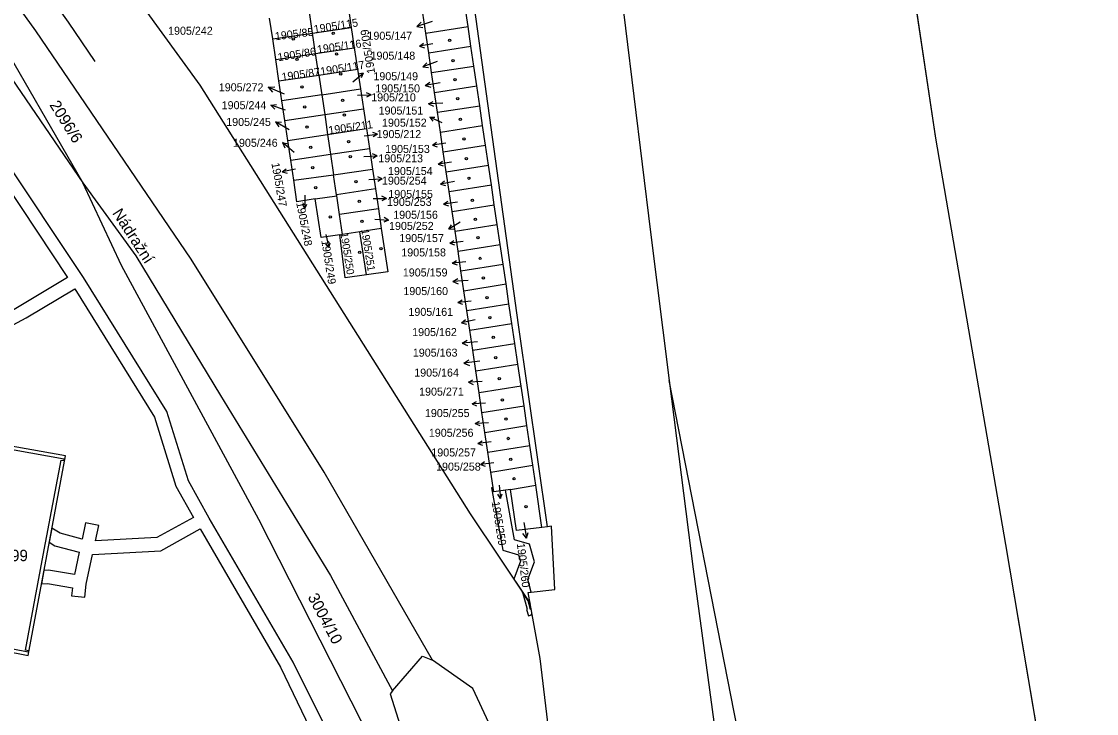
# Model space of a CAD drawing. Extents: x -756746 to -753363, y -1166406 to -1161727.
# Drawn here: x -755096.9 to -754935.8, y -1165233.9 to -1165130.2 of the extents above; entities that cross this region are included whole.
import ezdxf

# ---------------------------------------------------------------- set-up
doc = ezdxf.new("R2010")
doc.units = 0
for name, color, linetype in [('Hranice kat_území', 7, 'Continuous'), ('Hranice parcel', 7, 'Continuous'), ('Parcelní čísla', 7, 'Continuous'), ('Pop  PČ popisy', 7, 'Continuous'), ('Poz předměty', 7, 'Continuous'), ('Vnitřní kresba', 7, 'Continuous'), ('Věcná břemena k části', 7, 'Continuous'), ('Značky budov', 7, 'Continuous')]:
    doc.layers.add(name, color=color, linetype=linetype)

msp = doc.modelspace()

# ---------------------------------------------------------------- linework, layer by layer
at = {"layer": 'Hranice kat_území'}
msp.add_lwpolyline([(-754935.8, -1165289.03), (-754949.37, -1165208.56), (-754957, -1165164.49), (-754959.9, -1165147.7), (-754966.3, -1165104.74), (-754968.36, -1165093.02), (-754976.24, -1165048.43), (-754987.93, -1165004.14), (-754985.68, -1165003.01), (-754990.93, -1164985.27), (-754994.58, -1164962.6), (-754992.74, -1164957.82), (-754989.03, -1164948.14), (-754989.19, -1164947.5), (-754994.89, -1164924.18), (-755001.22, -1164923.65)], dxfattribs=at)
at = {"layer": 'Hranice parcel'}
for p, q in [((-754959.9, -1165147.7), (-754966.3, -1165104.74)), ((-755047.96, -1165127.99), (-755047.49, -1165131.09)), ((-755029.99, -1165130.96), (-755030.43, -1165128)), ((-755059.26, -1165132.81), (-755059.72, -1165129.71)), ((-755053.29, -1165131.94), (-755053.75, -1165128.84)), ((-755036.33, -1165131.94), (-755036.76, -1165128.97)), ((-755104.24, -1165130.26), (-755087.72, -1165154.39)), ((-755053.29, -1165131.94), (-755047.49, -1165131.09)), ((-755047.49, -1165131.09), (-755047.03, -1165134.17)), ((-755036.33, -1165131.94), (-755029.99, -1165130.96)), ((-755029.55, -1165133.93), (-755029.99, -1165130.96)), ((-755059.26, -1165132.81), (-755053.29, -1165131.94)), ((-755058.8, -1165135.89), (-755059.26, -1165132.81)), ((-755052.83, -1165135.02), (-755053.29, -1165131.94)), ((-755035.88, -1165134.9), (-755036.33, -1165131.94)), ((-755052.83, -1165135.02), (-755047.03, -1165134.17)), ((-755047.03, -1165134.17), (-755046.56, -1165137.36)), ((-755035.88, -1165134.9), (-755029.55, -1165133.93)), ((-755029.12, -1165136.9), (-755029.55, -1165133.93)), ((-755058.8, -1165135.89), (-755052.83, -1165135.02)), ((-755058.32, -1165139.12), (-755058.8, -1165135.89)), ((-755052.36, -1165138.23), (-755052.83, -1165135.02)), ((-755035.45, -1165137.87), (-755035.88, -1165134.9)), ((-755052.36, -1165138.23), (-755046.56, -1165137.36)), ((-755046.56, -1165137.36), (-755046.11, -1165140.32)), ((-755035.45, -1165137.87), (-755029.12, -1165136.9)), ((-755028.68, -1165139.87), (-755029.12, -1165136.9)), ((-755058.32, -1165139.12), (-755052.36, -1165138.23)), ((-755057.88, -1165142.1), (-755058.32, -1165139.12)), ((-755052.36, -1165138.23), (-755051.92, -1165141.2)), ((-755035.01, -1165140.84), (-755035.45, -1165137.87)), ((-755051.92, -1165141.2), (-755046.11, -1165140.32)), ((-755046.11, -1165140.32), (-755045.67, -1165143.29)), ((-755035.01, -1165140.84), (-755028.68, -1165139.87)), ((-755034.57, -1165143.81), (-755035.01, -1165140.84)), ((-755028.24, -1165142.83), (-755028.68, -1165139.87)), ((-755051.92, -1165141.2), (-755057.88, -1165142.1)), ((-755057.44, -1165145.06), (-755057.88, -1165142.1)), ((-755051.92, -1165141.2), (-755051.47, -1165144.16)), ((-755057.44, -1165145.06), (-755051.47, -1165144.16)), ((-755051.47, -1165144.16), (-755045.67, -1165143.29)), ((-755051.47, -1165144.16), (-755051.03, -1165147.13)), ((-755045.67, -1165143.29), (-755045.22, -1165146.26)), ((-755034.57, -1165143.81), (-755028.24, -1165142.83)), ((-755034.13, -1165146.78), (-755034.57, -1165143.81)), ((-755027.8, -1165145.79), (-755028.24, -1165142.83)), ((-755057, -1165148.03), (-755057.44, -1165145.06)), ((-755034.13, -1165146.78), (-755027.8, -1165145.79)), ((-755027.36, -1165148.76), (-755027.8, -1165145.79)), ((-755057, -1165148.03), (-755051.03, -1165147.13)), ((-755051.03, -1165147.13), (-755045.22, -1165146.26)), ((-755051.03, -1165147.13), (-755050.59, -1165150.1)), ((-755045.22, -1165146.26), (-755044.78, -1165149.22)), ((-755033.69, -1165149.74), (-755034.13, -1165146.78)), ((-755056.56, -1165151), (-755057, -1165148.03)), ((-755033.69, -1165149.74), (-755027.36, -1165148.76)), ((-755026.92, -1165151.73), (-755027.36, -1165148.76)), ((-754957, -1165164.49), (-754959.9, -1165147.7)), ((-755056.56, -1165151), (-755050.59, -1165150.1)), ((-755050.59, -1165150.1), (-755044.78, -1165149.22)), ((-755050.59, -1165150.1), (-755050.14, -1165153.16)), ((-755044.78, -1165149.22), (-755044.32, -1165152.34)), ((-755033.25, -1165152.71), (-755033.69, -1165149.74)), ((-755056.12, -1165154), (-755056.56, -1165151)), ((-755050.14, -1165153.16), (-755044.32, -1165152.34)), ((-755044.32, -1165152.34), (-755043.87, -1165155.3)), ((-755033.25, -1165152.71), (-755026.92, -1165151.73)), ((-755026.49, -1165154.7), (-755026.92, -1165151.73)), ((-755056.12, -1165154), (-755050.14, -1165153.16)), ((-755049.69, -1165156.17), (-755050.14, -1165153.16)), ((-755032.81, -1165155.68), (-755033.25, -1165152.71)), ((-755081.9, -1165166.75), (-755087.72, -1165154.39)), ((-755043.87, -1165155.3), (-755049.69, -1165156.17)), ((-755043.87, -1165155.3), (-755043.43, -1165158.26)), ((-755032.81, -1165155.68), (-755026.49, -1165154.7)), ((-755026.05, -1165157.66), (-755026.49, -1165154.7)), ((-755052.89, -1165156.79), (-755049.67, -1165156.31)), ((-755049.67, -1165156.31), (-755049.69, -1165156.17)), ((-755049.24, -1165159.13), (-755049.67, -1165156.31)), ((-755032.36, -1165158.66), (-755032.81, -1165155.68)), ((-755043.43, -1165158.26), (-755049.24, -1165159.13)), ((-755043.43, -1165158.26), (-755042.99, -1165161.23)), ((-755032.36, -1165158.66), (-755026.05, -1165157.66)), ((-755031.93, -1165161.62), (-755032.36, -1165158.66)), ((-755025.61, -1165160.63), (-755026.05, -1165157.66)), ((-755048.78, -1165162.1), (-755049.24, -1165159.13)), ((-755046.18, -1165161.71), (-755048.78, -1165162.1)), ((-755042.99, -1165161.23), (-755046.18, -1165161.71)), ((-755045.19, -1165168.15), (-755046.18, -1165161.71)), ((-755031.93, -1165161.62), (-755025.61, -1165160.63)), ((-755031.49, -1165164.59), (-755031.93, -1165161.62)), ((-755025.17, -1165163.6), (-755025.61, -1165160.63)), ((-755049.22, -1165162.16), (-755048.78, -1165162.1)), ((-755031.49, -1165164.59), (-755025.17, -1165163.6)), ((-755024.73, -1165166.57), (-755025.17, -1165163.6)), ((-755031.05, -1165167.56), (-755031.49, -1165164.59)), ((-754949.37, -1165208.56), (-754957, -1165164.49)), ((-755051.54, -1165197.69), (-755071.5, -1165165.83)), ((-755031.05, -1165167.56), (-755024.73, -1165166.57)), ((-755024.29, -1165169.53), (-755024.73, -1165166.57)), ((-755030.61, -1165170.53), (-755031.05, -1165167.56)), ((-755030.61, -1165170.53), (-755024.29, -1165169.53)), ((-755023.86, -1165172.5), (-755024.29, -1165169.53)), ((-755030.17, -1165173.49), (-755030.61, -1165170.53)), ((-755030.17, -1165173.49), (-755023.86, -1165172.5)), ((-755023.42, -1165175.47), (-755023.86, -1165172.5)), ((-755029.73, -1165176.46), (-755030.17, -1165173.49)), ((-755029.73, -1165176.46), (-755023.42, -1165175.47)), ((-755029.29, -1165179.43), (-755029.73, -1165176.46)), ((-755022.98, -1165178.44), (-755023.42, -1165175.47)), ((-755029.29, -1165179.43), (-755022.98, -1165178.44)), ((-755028.82, -1165182.54), (-755029.29, -1165179.43)), ((-755022.52, -1165181.55), (-755022.98, -1165178.44)), ((-755028.82, -1165182.54), (-755022.52, -1165181.55)), ((-755028.34, -1165185.81), (-755028.82, -1165182.54)), ((-755022.04, -1165184.81), (-755022.52, -1165181.55)), ((-755022.04, -1165184.81), (-755028.34, -1165185.81)), ((-755027.9, -1165188.79), (-755028.34, -1165185.81)), ((-755021.6, -1165187.78), (-755022.04, -1165184.81)), ((-755027.9, -1165188.79), (-755021.6, -1165187.78)), ((-755021.16, -1165190.74), (-755021.6, -1165187.78)), ((-755027.46, -1165191.75), (-755027.9, -1165188.79)), ((-755027.46, -1165191.75), (-755021.16, -1165190.74)), ((-755020.72, -1165193.71), (-755021.16, -1165190.74)), ((-755027.02, -1165194.72), (-755027.46, -1165191.75)), ((-755027.02, -1165194.72), (-755020.72, -1165193.71)), ((-755020.28, -1165196.68), (-755020.72, -1165193.71)), ((-755026.58, -1165197.69), (-755027.02, -1165194.72)), ((-755026.58, -1165197.69), (-755020.28, -1165196.68)), ((-755019.85, -1165199.65), (-755020.28, -1165196.68)), ((-755035.33, -1165225.86), (-755051.54, -1165197.69)), ((-755023.64, -1165200.29), (-755019.85, -1165199.65)), ((-755018.91, -1165205.98), (-755019.85, -1165199.65)), ((-755018.07, -1165205.88), (-755018.91, -1165205.98)), ((-754935.8, -1165289.03), (-754949.37, -1165208.56)), ((-755041.29, -1165230.47), (-755036.81, -1165225.25)), ((-755036.81, -1165225.25), (-755035.33, -1165225.86)), ((-755029.26, -1165230.09), (-755035.33, -1165225.86))]:
    msp.add_line(p, q, dxfattribs=at)
for points in [[(-755033.26, -1164940.08), (-755028.2, -1164961.07), (-755024.41, -1164985.35), (-755021.39, -1165008.96), (-755002.65, -1165161.79), (-754999.85, -1165183.96)], [(-755018.07, -1165205.88), (-755022.44, -1165175.63), (-755029.71, -1165122.98), (-755039.76, -1165050.42), (-755040.78, -1165050.54)], [(-755128.64, -1165061.22), (-755109.28, -1165085.91), (-755070.16, -1165139.75), (-755029.65, -1165203.95), (-755020.68, -1165217.39)], [(-755071.5, -1165165.83), (-755094.76, -1165131.6), (-755113.5, -1165105.68), (-755130.36, -1165082.71), (-755132.91, -1165079.45)], [(-755104.24, -1165130.26), (-755101.31, -1165130.93), (-755087.72, -1165154.39)], [(-755087.72, -1165154.39), (-755079.76, -1165165.3), (-755067.1, -1165186.24), (-755050.62, -1165213.21), (-755041.29, -1165230.47)], [(-755052.89, -1165156.79), (-755055.64, -1165157.2), (-755056.12, -1165154)], [(-755049.22, -1165162.16), (-755051.98, -1165162.58), (-755052.89, -1165156.79)], [(-755042.99, -1165161.23), (-755042.02, -1165167.7), (-755045.19, -1165168.15)], [(-755045.19, -1165168.15), (-755048.39, -1165168.6), (-755049.22, -1165162.16)], [(-755029.94, -1165268.12), (-755044.47, -1165237.98), (-755061.35, -1165204.81), (-755081.9, -1165166.75)], [(-754984.89, -1165271), (-754989.6, -1165236.22), (-754999.85, -1165183.96)], [(-754999.85, -1165183.96), (-754996.27, -1165212.25), (-754989.16, -1165264.61)], [(-755090.34, -1165195.29), (-755101.32, -1165193.31), (-755104.08, -1165208.16), (-755106.85, -1165223.02), (-755095.91, -1165225.17), (-755093.13, -1165210.23), (-755090.34, -1165195.29)], [(-755023.64, -1165200.29), (-755026.14, -1165200.66), (-755026.58, -1165197.69)], [(-755018.91, -1165205.98), (-755022.72, -1165206.44), (-755023.64, -1165200.29)], [(-755020.68, -1165217.39), (-755020.98, -1165215.75), (-755016.97, -1165215.28), (-755017.47, -1165205.81), (-755018.07, -1165205.88)], [(-755016.18, -1165250.63), (-755019.17, -1165225.62), (-755020.68, -1165217.39)], [(-755041.29, -1165230.47), (-755041.67, -1165230.92), (-755029.94, -1165268.12)], [(-755014.38, -1165265.73), (-755019.68, -1165250.69), (-755029.26, -1165230.09)]]:
    msp.add_lwpolyline(points, dxfattribs=at)
at = {"layer": 'Pop  PČ popisy'}
for p, q in [((-755035.34, -1165130.23), (-755037.67, -1165130.94)), ((-755037.67, -1165130.94), (-755037.01, -1165130.32)), ((-755037.67, -1165130.94), (-755036.77, -1165131.09)), ((-755037.25, -1165133.93), (-755036.66, -1165133.48)), ((-755035.28, -1165133.55), (-755037.25, -1165133.93)), ((-755037.25, -1165133.93), (-755036.53, -1165134.14)), ((-755034.63, -1165136.23), (-755036.74, -1165137)), ((-755036.74, -1165137), (-755036.17, -1165136.39)), ((-755036.74, -1165137), (-755035.91, -1165137.1)), ((-755047.25, -1165139.23), (-755045.71, -1165137.94)), ((-755045.71, -1165137.94), (-755046.44, -1165138.11)), ((-755045.71, -1165137.94), (-755046.01, -1165138.63)), ((-755036.41, -1165139.82), (-755035.72, -1165139.29)), ((-755034.14, -1165139.38), (-755036.41, -1165139.82)), ((-755059.93, -1165140.07), (-755058.95, -1165140.01)), ((-755057.5, -1165141.1), (-755059.93, -1165140.07)), ((-755059.93, -1165140.07), (-755059.29, -1165140.82)), ((-755044.53, -1165141.22), (-755045.21, -1165140.89)), ((-755036.41, -1165139.82), (-755035.58, -1165140.05)), ((-755059.52, -1165142.76), (-755058.67, -1165142.65)), ((-755046.54, -1165141.25), (-755044.53, -1165141.22)), ((-755044.53, -1165141.22), (-755045.2, -1165141.56)), ((-755035.9, -1165142.57), (-755035.21, -1165142.18)), ((-755033.77, -1165142.46), (-755035.9, -1165142.57)), ((-755035.9, -1165142.57), (-755035.17, -1165142.89)), ((-755057.36, -1165143.5), (-755059.52, -1165142.76)), ((-755059.52, -1165142.76), (-755058.92, -1165143.36)), ((-755056.78, -1165146.42), (-755058.83, -1165145.24)), ((-755058.83, -1165145.24), (-755057.95, -1165145.29)), ((-755058.83, -1165145.24), (-755058.35, -1165145.97)), ((-755035.7, -1165144.55), (-755034.95, -1165144.53)), ((-755033.88, -1165145.4), (-755035.7, -1165144.55)), ((-755035.7, -1165144.55), (-755035.24, -1165145.14)), ((-755045.56, -1165147.32), (-755043.56, -1165147.07)), ((-755043.56, -1165147.07), (-755044.27, -1165146.82)), ((-755043.56, -1165147.07), (-755044.19, -1165147.49)), ((-755056.03, -1165149.85), (-755057.8, -1165148.36)), ((-755057.8, -1165148.36), (-755056.96, -1165148.56)), ((-755057.8, -1165148.36), (-755057.46, -1165149.16)), ((-755035.33, -1165148.74), (-755034.71, -1165148.31)), ((-755033.34, -1165148.46), (-755035.33, -1165148.74)), ((-755035.33, -1165148.74), (-755034.62, -1165148.98)), ((-755045.61, -1165150.45), (-755043.6, -1165150.34)), ((-755043.6, -1165150.34), (-755044.29, -1165150.04)), ((-755043.6, -1165150.34), (-755044.26, -1165150.72)), ((-755057.83, -1165152.73), (-755057.24, -1165152.26)), ((-755055.86, -1165152.31), (-755057.83, -1165152.73)), ((-755034.44, -1165151.58), (-755033.82, -1165151.15)), ((-755032.45, -1165151.3), (-755034.44, -1165151.58)), ((-755034.44, -1165151.58), (-755033.73, -1165151.82)), ((-755057.83, -1165152.73), (-755057.1, -1165152.92)), ((-755044.85, -1165153.9), (-755042.84, -1165153.79)), ((-755042.84, -1165153.79), (-755043.53, -1165153.5)), ((-755042.84, -1165153.79), (-755043.49, -1165154.17)), ((-755034.12, -1165154.58), (-755033.49, -1165154.09)), ((-755032.03, -1165154.17), (-755034.12, -1165154.58)), ((-755034.12, -1165154.58), (-755033.36, -1165154.79)), ((-755054.44, -1165156.22), (-755054.47, -1165158.23)), ((-755044.23, -1165156.74), (-755042.22, -1165156.71)), ((-755042.22, -1165156.71), (-755042.9, -1165156.38)), ((-755042.22, -1165156.71), (-755042.89, -1165157.05)), ((-755033.68, -1165157.55), (-755033.02, -1165157.11)), ((-755054.47, -1165158.23), (-755054.8, -1165157.55)), ((-755054.47, -1165158.23), (-755054.13, -1165157.56)), ((-755031.59, -1165157.29), (-755033.68, -1165157.55)), ((-755033.68, -1165157.55), (-755032.94, -1165157.81)), ((-755043.94, -1165159.84), (-755041.93, -1165159.95)), ((-755041.93, -1165159.95), (-755042.62, -1165160.25)), ((-755041.93, -1165159.95), (-755042.58, -1165159.57)), ((-755031.16, -1165160.29), (-755032.88, -1165161.33)), ((-755032.88, -1165161.33), (-755032.48, -1165160.69)), ((-755032.88, -1165161.33), (-755032.14, -1165161.27)), ((-755051.32, -1165162.12), (-755050.83, -1165164.07)), ((-755050.83, -1165164.07), (-755051.32, -1165163.5)), ((-755050.83, -1165164.07), (-755050.67, -1165163.34)), ((-755032.74, -1165163.41), (-755032.11, -1165162.99)), ((-755030.74, -1165163.16), (-755032.74, -1165163.41)), ((-755032.74, -1165163.41), (-755032.03, -1165163.66)), ((-755032.36, -1165166.39), (-755031.7, -1165165.99)), ((-755030.3, -1165166.21), (-755032.36, -1165166.39)), ((-755032.36, -1165166.39), (-755031.64, -1165166.67)), ((-755032.29, -1165169.16), (-755031.54, -1165168.72)), ((-755029.98, -1165169), (-755032.29, -1165169.16)), ((-755032.29, -1165169.16), (-755031.49, -1165169.49)), ((-755031.51, -1165172.29), (-755030.88, -1165171.89)), ((-755029.51, -1165172.08), (-755031.51, -1165172.29)), ((-755031.51, -1165172.29), (-755030.81, -1165172.55)), ((-755030.95, -1165175.33), (-755030.35, -1165174.85)), ((-755028.93, -1165174.9), (-755030.95, -1165175.33)), ((-755030.95, -1165175.33), (-755030.21, -1165175.53)), ((-755030.86, -1165178.41), (-755030.13, -1165177.96)), ((-755028.56, -1165178.21), (-755030.86, -1165178.41)), ((-755030.86, -1165178.41), (-755030.06, -1165178.73)), ((-755030.64, -1165181.41), (-755029.88, -1165180.9)), ((-755028.2, -1165181.11), (-755030.64, -1165181.41)), ((-755030.64, -1165181.41), (-755029.78, -1165181.72)), ((-755029.92, -1165184.25), (-755029.25, -1165183.87)), ((-755027.85, -1165184.14), (-755029.92, -1165184.25)), ((-755029.92, -1165184.25), (-755029.21, -1165184.56)), ((-755029.39, -1165187.47), (-755028.73, -1165187.11)), ((-755027.38, -1165187.4), (-755029.39, -1165187.47)), ((-755029.39, -1165187.47), (-755028.71, -1165187.78)), ((-755028.94, -1165190.44), (-755028.29, -1165190.06)), ((-755026.93, -1165190.3), (-755028.94, -1165190.44)), ((-755028.94, -1165190.44), (-755028.24, -1165190.73)), ((-755028.51, -1165193.4), (-755027.88, -1165193)), ((-755026.51, -1165193.19), (-755028.51, -1165193.4)), ((-755028.51, -1165193.4), (-755027.81, -1165193.66)), ((-755028.14, -1165196.54), (-755027.51, -1165196.13)), ((-755026.14, -1165196.3), (-755028.14, -1165196.54)), ((-755028.14, -1165196.54), (-755027.43, -1165196.8)), ((-755025.3, -1165199.65), (-755025.12, -1165201.65)), ((-755025.12, -1165201.65), (-755025.52, -1165201.01)), ((-755025.12, -1165201.65), (-755024.85, -1165200.96)), ((-755021.62, -1165205.25), (-755021.24, -1165207.62)), ((-755021.24, -1165207.62), (-755021.77, -1165206.89)), ((-755021.24, -1165207.62), (-755020.97, -1165206.77))]:
    msp.add_line(p, q, dxfattribs=at)
at = {"layer": 'Poz předměty'}
for p, q in [((-755089.86, -1165130.3), (-755108.7, -1165103.93)), ((-755085.89, -1165136.23), (-755089.86, -1165130.3))]:
    msp.add_line(p, q, dxfattribs=at)
at = {"layer": 'Vnitřní kresba'}
for p, q in [((-755090.54, -1165195.79), (-755101.32, -1165193.84)), ((-755090.57, -1165195.96), (-755090.54, -1165195.79)), ((-755093.64, -1165210.14), (-755090.98, -1165195.89)), ((-755090.98, -1165195.89), (-755090.57, -1165195.96)), ((-755096.29, -1165224.38), (-755093.64, -1165210.14)), ((-755106.66, -1165222.53), (-755095.92, -1165224.64)), ((-755095.88, -1165224.46), (-755096.29, -1165224.38)), ((-755095.92, -1165224.64), (-755095.88, -1165224.46))]:
    msp.add_line(p, q, dxfattribs=at)
at = {"layer": 'Věcná břemena k části'}
for points in [[(-755051.31, -1165235.98), (-755056.2, -1165226.18), (-755068.76, -1165204.62), (-755071.9, -1165199.03), (-755075.13, -1165188.62), (-755087.62, -1165168.58), (-755099.95, -1165150.05), (-755112.77, -1165130.73), (-755114.65, -1165127.89), (-755125.43, -1165111.64), (-755135.1, -1165109.72), (-755158.12, -1165105.81)], [(-755101.61, -1165151.15), (-755090.03, -1165168.57), (-755098.5, -1165173.67)], [(-755098.16, -1165175.66), (-755096.19, -1165174.62), (-755088.94, -1165170.25), (-755076.97, -1165189.47), (-755073.76, -1165199.81), (-755071.13, -1165204.48), (-755076.62, -1165207.49), (-755085.83, -1165208.01), (-755085.34, -1165205.71), (-755087.3, -1165205.29), (-755087.83, -1165207.73), (-755091.11, -1165206.87), (-755092.36, -1165206.09), (-755092.75, -1165208.2), (-755091.91, -1165208.73), (-755088.25, -1165209.7), (-755088.97, -1165213.05), (-755092.87, -1165212.39), (-755093.54, -1165212.43), (-755093.92, -1165214.45), (-755093, -1165214.41), (-755089.29, -1165215.03), (-755089.42, -1165216.21), (-755087.44, -1165216.43), (-755087.22, -1165214.47), (-755086.27, -1165210.04), (-755076.01, -1165209.47), (-755070.13, -1165206.22), (-755058.07, -1165226.94), (-755053.72, -1165236.05)]]:
    msp.add_lwpolyline(points, dxfattribs=at)
for points in [[(-755021.82, -1165215.68), (-755020.97, -1165216.96), (-755020.68, -1165217.39), (-755020.98, -1165215.75), (-755020.53, -1165215.7), (-755021.01, -1165213.81), (-755020.04, -1165211.14), (-755020.77, -1165208.52), (-755023.01, -1165207.83), (-755024.36, -1165200.4), (-755026.14, -1165200.66), (-755026.24, -1165200), (-755026.47, -1165200.04), (-755024.77, -1165209.39), (-755022.41, -1165210.11), (-755022.14, -1165211.06), (-755023.12, -1165213.73)], [(-755020.97, -1165216.96), (-755021.82, -1165215.68), (-755021.15, -1165218.24), (-755021.24, -1165218.27), (-755020.94, -1165219.23), (-755020.46, -1165219.08), (-755020.43, -1165218.77), (-755020.5, -1165218.37), (-755020.63, -1165218.27)]]:
    msp.add_lwpolyline(points, close=True, dxfattribs=at)
at = {"layer": 'Značky budov'}
for centre in [(-755056.18, -1165132.83), (-755050.2, -1165131.99), (-755032.75, -1165133.04), (-755055.61, -1165135.9), (-755049.7, -1165135.06), (-755032.24, -1165136.06), (-755049.07, -1165138.07), (-755031.93, -1165138.93), (-755054.88, -1165140.01), (-755048.79, -1165142.03), (-755031.54, -1165141.76), (-755054.45, -1165143.02), (-755048.51, -1165144.22), (-755054.1, -1165146.03), (-755031.12, -1165144.85), (-755053.57, -1165149.04), (-755047.88, -1165148.21), (-755030.6, -1165147.79), (-755047.63, -1165150.48), (-755030.23, -1165150.76), (-755053.26, -1165152.1), (-755029.85, -1165153.68), (-755052.8, -1165155.12), (-755046.79, -1165154.2), (-755046.3, -1165157.16), (-755029.33, -1165156.99), (-755050.63, -1165159.49), (-755045.89, -1165160.15), (-755028.88, -1165159.86), (-755028.51, -1165162.58), (-755046.22, -1165164.78), (-755043.04, -1165164.26), (-755028.17, -1165165.71), (-755027.68, -1165168.61), (-755027.14, -1165171.56), (-755026.72, -1165174.58), (-755026.2, -1165177.54), (-755025.83, -1165180.56), (-755025.31, -1165183.71), (-755024.83, -1165186.89), (-755024.32, -1165189.77), (-755023.96, -1165192.67), (-755023.59, -1165195.79), (-755023.09, -1165198.71), (-755021.3, -1165202.9)]:
    msp.add_circle(centre, 0.175, dxfattribs=at)

# ---------------------------------------------------------------- texts
at = {"layer": 'Parcelní čísla'}
for s, height, rotation, p in [('1905/115', 1.2, 9, (-755053.01, -1165131.98)), ('1905/85', 1.2, 7, (-755058.85, -1165133.03)), ('1905/116', 1.2, 8, (-755052.53, -1165135.01)), ('1905/209', 1.2, 99, (-755043.9, -1165137.93)), ('1905/86', 1.2, 9, (-755058.42, -1165136.17)), ('1905/117', 1.2, 9, (-755052.03, -1165138.31)), ('1905/87', 1.2, 8, (-755057.84, -1165139.13)), ('2096/6', 1.7, 302, (-755092.77, -1165142.7)), ('1905/211', 1.2, 8, (-755050.82, -1165147.11)), ('1905/247', 1.2, 280, (-755059.46, -1165151.46)), ('1905/248', 1.2, 281, (-755055.75, -1165157.37)), ('1905/250', 1.139, 279, (-755049.12, -1165161.92)), ('1905/251', 1.139, 279, (-755046, -1165161.4)), ('1905/249', 1.2, 279, (-755051.98, -1165163.04)), ('1905/259', 1.2, 279, (-755026.45, -1165202.17)), ('1905/260', 1.2, 277, (-755022.68, -1165208.4)), ('3004/10', 1.7, 298, (-755054.06, -1165216.4))]:
    msp.add_text(s, height=height, rotation=rotation, dxfattribs=at).set_placement(p)
for s, height, p in [('1905/242', 1.2, (-755074.94, -1165132.2)), ('1905/147', 1.2, (-755045.06, -1165132.95)), ('1905/148', 1.2, (-755044.6, -1165135.93)), ('1905/149', 1.2, (-755044.17, -1165139.01)), ('1905/272', 1.2, (-755067.34, -1165140.67)), ('1905/210', 1.2, (-755044.5, -1165142.17)), ('1905/150', 1.2, (-755043.88, -1165140.83)), ('1905/244', 1.2, (-755066.91, -1165143.35)), ('1905/151', 1.2, (-755043.39, -1165144.15)), ('1905/245', 1.2, (-755066.23, -1165145.86)), ('1905/152', 1.2, (-755042.88, -1165145.97)), ('1905/212', 1.2, (-755043.7, -1165147.68)), ('1905/246', 1.2, (-755065.21, -1165148.98)), ('1905/153', 1.2, (-755042.41, -1165149.9)), ('1905/213', 1.2, (-755043.43, -1165151.31)), ('1905/154', 1.2, (-755041.98, -1165153.21)), ('1905/254', 1.2, (-755042.89, -1165154.65)), ('1905/155', 1.2, (-755041.94, -1165156.64)), ('1905/253', 1.2, (-755042.14, -1165157.83)), ('1905/156', 1.2, (-755041.2, -1165159.76)), ('1905/252', 1.2, (-755041.83, -1165161.43)), ('1905/157', 1.2, (-755040.3, -1165163.25)), ('1905/158', 1.2, (-755039.99, -1165165.4)), ('1905/159', 1.2, (-755039.76, -1165168.4)), ('1905/160', 1.2, (-755039.68, -1165171.19)), ('1905/161', 1.2, (-755038.92, -1165174.3)), ('1905/162', 1.2, (-755038.36, -1165177.33)), ('1905/163', 1.2, (-755038.26, -1165180.41)), ('1905/164', 1.2, (-755038.05, -1165183.4)), ('1905/271', 1.2, (-755037.32, -1165186.25)), ('1905/255', 1.2, (-755036.45, -1165189.46)), ('1905/256', 1.2, (-755035.86, -1165192.41)), ('1905/257', 1.2, (-755035.49, -1165195.36)), ('1905/258', 1.2, (-755034.78, -1165197.48)), ('2999', 1.7, (-755101.01, -1165211.04))]:
    msp.add_text(s, height=height, dxfattribs=at).set_placement(p)
at = {"layer": 'Pop  PČ popisy'}
msp.add_text('Nádražní', height=1.7, rotation=303, dxfattribs=at).set_placement((-755083.36, -1165158.92))

doc.saveas('drawing.dxf')
